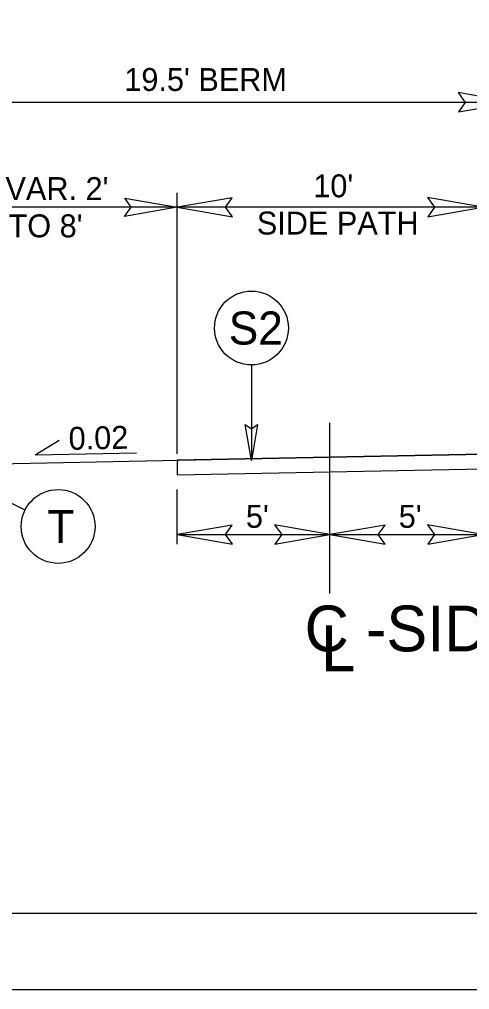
# Model space of a CAD drawing. Extents: x 1487909 to 1489267, y 497866 to 499814.
# Drawn here: x 1488996.8 to 1489011.53, y 498227.52 to 498259.26 of the extents above; entities that cross this region are included whole.
import ezdxf

# ---------------------------------------------------------------- set-up
doc = ezdxf.new("R2010")
doc.units = 0
for name, color, linetype in [('Prop Conc 4in Sidewalk', 7, 'Continuous'), ('Prop Dimension', 7, 'Continuous'), ('Prop Dimension Text', 7, 'Continuous'), ('Prop Shade Light', 7, 'Continuous'), ('Prop Terminator CELL', 7, 'Continuous'), ('Sheet Plot Border Outside CELL', 7, 'Continuous'), ('Sheet Typical CELL', 7, 'Continuous'), ('Typical Hinge Slope Interstate CELL', 7, 'Continuous'), ('Typical ID Circle CELL', 7, 'Continuous'), ('Typical Pavement Slope CELL', 7, 'Continuous'), ('Typical Pavement Slope Information CELL', 7, 'Continuous'), ('Typical Terminator CELL', 7, 'Continuous'), ('Typical Text ID Circle CELL', 7, 'Continuous')]:
    doc.layers.add(name, color=color, linetype=linetype)

msp = doc.modelspace()

# ---------------------------------------------------------------- linework, layer by layer
at = {"layer": 'Prop Conc 4in Sidewalk'}
for p, q in [((1489001.963, 498244.839), (1489011.963, 498245.039)), ((1489001.963, 498244.839), (1489001.963, 498244.358)), ((1489001.963, 498244.358), (1489011.963, 498244.558))]:
    msp.add_line(p, q, dxfattribs=at)
at = {"layer": 'Prop Dimension'}
for p, q in [((1489012.964, 498256.545), (1488993.464, 498256.545)), ((1489001.964, 498245.049), (1489001.964, 498253.586)), ((1489001.964, 498253.115), (1488993.964, 498253.115)), ((1489011.964, 498253.115), (1489001.964, 498253.115)), ((1489006.963, 498240.482), (1489006.963, 498246.059)), ((1489001.963, 498242.087), (1489001.963, 498243.875)), ((1489001.963, 498242.407), (1489006.963, 498242.407)), ((1489006.963, 498242.407), (1489011.963, 498242.407))]:
    msp.add_line(p, q, dxfattribs=at)
at = {"layer": 'Prop Shade Light'}
for p, q in [((1489011.963, 498245.039), (1489001.963, 498244.839)), ((1489001.963, 498244.839), (1489001.963, 498244.358)), ((1489001.963, 498244.358), (1489011.963, 498244.558))]:
    msp.add_line(p, q, dxfattribs=at)
at = {"layer": 'Prop Terminator CELL'}
for points in [[(1489011.164, 498256.235), (1489012.964, 498256.545), (1489011.154, 498256.865), (1489011.384, 498256.545)], [(1489000.254, 498253.409), (1489001.964, 498253.115), (1489000.244, 498252.811), (1489000.463, 498253.115)], [(1489003.764, 498253.425), (1489001.964, 498253.115), (1489003.774, 498252.795), (1489003.544, 498253.115)], [(1489010.164, 498252.805), (1489011.964, 498253.115), (1489010.154, 498253.435), (1489010.384, 498253.115)], [(1489003.763, 498242.717), (1489001.963, 498242.407), (1489003.773, 498242.087), (1489003.543, 498242.407)], [(1489005.163, 498242.097), (1489006.963, 498242.407), (1489005.153, 498242.727), (1489005.383, 498242.407)], [(1489008.763, 498242.717), (1489006.963, 498242.407), (1489008.773, 498242.087), (1489008.543, 498242.407)], [(1489010.163, 498242.097), (1489011.963, 498242.407), (1489010.153, 498242.727), (1489010.383, 498242.407)]]:
    msp.add_lwpolyline(points, close=True, dxfattribs=at)
at = {"layer": 'Sheet Plot Border Outside CELL'}
msp.add_lwpolyline([(1489051.664, 498337.52), (1488883.264, 498337.52), (1488883.264, 498227.52), (1489051.664, 498227.52)], close=True, dxfattribs=at)
at = {"layer": 'Sheet Typical CELL'}
msp.add_lwpolyline([(1489049.964, 498335.02), (1488899.964, 498335.02), (1488899.964, 498230.02), (1489049.964, 498230.02)], close=True, dxfattribs=at)
at = {"layer": 'Typical ID Circle CELL'}
for p, q in [((1489004.394, 498247.955), (1489004.394, 498244.831)), ((1488996.988, 498243.209), (1488995.331, 498244.033))]:
    msp.add_line(p, q, dxfattribs=at)
for centre in [(1489004.394, 498249.163), (1488998.07, 498242.671)]:
    msp.add_circle(centre, 1.208, dxfattribs=at)
at = {"layer": 'Typical Pavement Slope CELL'}
msp.add_line((1488993.963, 498244.679), (1489012.963, 498245.059), dxfattribs=at)
at = {"layer": 'Typical Pavement Slope Information CELL'}
for q in [(1488998.106, 498245.489), (1489000.639, 498245.082)]:
    msp.add_line((1488997.323, 498245.015), q, dxfattribs=at)
at = {"layer": 'Typical Terminator CELL'}
msp.add_lwpolyline([(1489004.596, 498246.003), (1489004.394, 498244.831), (1489004.186, 498246.01), (1489004.394, 498245.86)], close=True, dxfattribs=at)
msp.add_lwpolyline([(1489004.596, 498246.003), (1489004.394, 498244.831), (1489004.186, 498246.01), (1489004.394, 498245.86)], close=True, dxfattribs=at)

# ---------------------------------------------------------------- texts
at = {"layer": 'Prop Dimension Text'}
for s, p in [("19.5' BERM", (1489000.235, 498256.918)), ("VAR. 2'", (1488996.348, 498253.349)), ("10'", (1489006.417, 498253.439)), ("TO 8'", (1488996.448, 498252.13)), ('SIDE PATH', (1489004.57, 498252.221)), ("5'", (1489004.213, 498242.627)), ("5'", (1489009.213, 498242.627))]:
    msp.add_text(s, height=0.75, dxfattribs=at).set_placement(p)
at = {"layer": 'Typical Hinge Slope Interstate CELL'}
for s, p in [('C -SIDEPATH-', (1489006.133, 498238.584)), ('L', (1489006.673, 498237.935))]:
    msp.add_text(s, height=1.5, dxfattribs=at).set_placement(p)
at = {"layer": 'Typical Pavement Slope Information CELL'}
msp.add_text('0.02', height=0.75, rotation=1.1457, dxfattribs=at).set_placement((1488998.421, 498245.176))
at = {"layer": 'Typical Text ID Circle CELL'}
for s, height, p in [('S2', 1.0817, (1489003.652, 498248.622)), ('T', 1.082, (1488997.715, 498242.13))]:
    msp.add_text(s, height=height, dxfattribs=at).set_placement(p)

doc.saveas('drawing.dxf')
